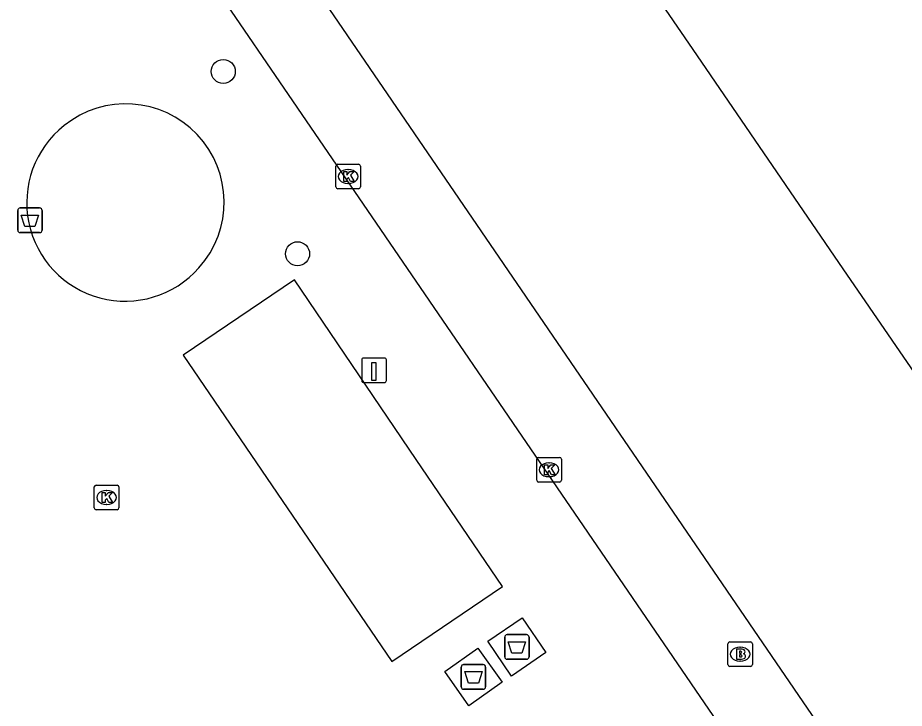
# Model space of a CAD drawing. Extents: x 155275 to 156263, y 382654 to 383635.
# Drawn here: x 155806.65 to 155842.67, y 383268.44 to 383296.5 of the extents above; entities that cross this region are included whole.
import ezdxf

# ---------------------------------------------------------------- set-up
doc = ezdxf.new("R2010")
doc.units = 0
for name, color, linetype in [('IMGEO_Afval_apart_plaats', 7, 'Continuous'), ('IMGEO_Afvalbak', 7, 'Continuous'), ('IMGEO_Boom', 7, 'Continuous'), ('IMGEO_Brandkraan', 7, 'Continuous'), ('IMGEO_Hek', 7, 'Continuous'), ('IMGEO_Kolk', 7, 'Continuous'), ('IMGEO_Laadpaal', 7, 'Continuous'), ('IMGEO_Pand', 7, 'Continuous'), ('IMGEO_Rijbaan_lokaal_open', 7, 'Continuous'), ('IMGEO_Voetpad_open', 7, 'Continuous')]:
    doc.layers.add(name, color=color, linetype=linetype)

msp = doc.modelspace()

# ---------------------------------------------------------------- linework, layer by layer
at = {"layer": 'IMGEO_Afval_apart_plaats'}
for p, q in [((155826.43, 383270.531), (155826.43, 383271.331)), ((155826.43, 383271.331), (155826.43, 383270.531)), ((155826.53, 383271.431), (155827.32, 383271.431)), ((155827.32, 383271.431), (155826.53, 383271.431)), ((155827.42, 383271.331), (155827.42, 383270.531)), ((155827.42, 383270.531), (155827.42, 383271.331)), ((155827.32, 383270.431), (155826.53, 383270.431)), ((155826.53, 383270.431), (155827.32, 383270.431)), ((155824.663, 383269.313), (155824.663, 383270.113)), ((155824.663, 383270.113), (155824.663, 383269.313)), ((155824.763, 383270.213), (155825.553, 383270.213)), ((155825.553, 383270.213), (155824.763, 383270.213)), ((155825.653, 383270.113), (155825.653, 383269.313)), ((155825.653, 383269.313), (155825.653, 383270.113)), ((155825.553, 383269.213), (155824.763, 383269.213)), ((155824.763, 383269.213), (155825.553, 383269.213))]:
    msp.add_line(p, q, dxfattribs=at)
for points in [[(155826.573, 383271.145), (155827.277, 383271.145), (155827.128, 383270.675), (155826.722, 383270.675), (155826.573, 383271.145)], [(155824.806, 383269.927), (155825.51, 383269.927), (155825.361, 383269.457), (155824.955, 383269.457), (155824.806, 383269.927)]]:
    msp.add_lwpolyline(points, dxfattribs=at)
for centre, start, end in [((155826.53, 383271.331), 90, 180), ((155826.53, 383271.331), 90, 180), ((155827.32, 383271.331), 0, 90), ((155827.32, 383271.331), 360, 90), ((155826.53, 383270.531), 180, 270), ((155826.53, 383270.531), 180, 270), ((155827.32, 383270.531), 270, 0), ((155827.32, 383270.531), 270, 0), ((155824.763, 383270.113), 90, 180), ((155824.763, 383270.113), 90, 180), ((155825.553, 383270.113), 0, 90), ((155825.553, 383270.113), 360, 90), ((155824.763, 383269.313), 180, 270), ((155824.763, 383269.313), 180, 270), ((155825.553, 383269.313), 270, 0), ((155825.553, 383269.313), 270, 0)]:
    msp.add_arc(centre, 0.1, start, end, dxfattribs=at)
at = {"layer": 'IMGEO_Afvalbak'}
for p, q in [((155806.745, 383288.768), (155807.535, 383288.768)), ((155807.535, 383288.768), (155806.745, 383288.768)), ((155806.645, 383287.868), (155806.645, 383288.668)), ((155806.645, 383288.668), (155806.645, 383287.868)), ((155807.635, 383288.668), (155807.635, 383287.868)), ((155807.635, 383287.868), (155807.635, 383288.668)), ((155807.535, 383287.768), (155806.745, 383287.768)), ((155806.745, 383287.768), (155807.535, 383287.768))]:
    msp.add_line(p, q, dxfattribs=at)
msp.add_lwpolyline([(155806.788, 383288.482), (155807.492, 383288.482), (155807.343, 383288.012), (155806.937, 383288.012), (155806.788, 383288.482)], dxfattribs=at)
for centre, start, end in [((155806.745, 383288.668), 90, 180), ((155806.745, 383288.668), 90, 180), ((155807.535, 383288.668), 0, 90), ((155807.535, 383288.668), 360, 90), ((155806.745, 383287.868), 180, 270), ((155806.745, 383287.868), 180, 270), ((155807.535, 383287.868), 270, 0), ((155807.535, 383287.868), 270, 0)]:
    msp.add_arc(centre, 0.1, start, end, dxfattribs=at)
at = {"layer": 'IMGEO_Boom'}
for centre in [(155814.996, 383294.314), (155818.014, 383286.907)]:
    msp.add_circle(centre, 0.489, dxfattribs=at)
at = {"layer": 'IMGEO_Brandkraan'}
for p, q in [((155835.572, 383271.137), (155836.424, 383271.137)), ((155835.497, 383270.211), (155835.497, 383271.063)), ((155835.985, 383270.917), (155836.01, 383270.917)), ((155836.498, 383271.063), (155836.498, 383270.211)), ((155836.424, 383270.137), (155835.572, 383270.137)), ((155836.008, 383270.357), (155835.983, 383270.357))]:
    msp.add_line(p, q, dxfattribs=at)
for points in [[(155835.572, 383271.137), (155836.424, 383271.137)], [(155835.497, 383270.211), (155835.497, 383271.063)], [(155835.845, 383270.837), (155835.845, 383270.437), (155836.058, 383270.437)], [(155836.076, 383270.837), (155835.845, 383270.837)], [(155836.024, 383270.756), (155835.97, 383270.756), (155835.97, 383270.68)], [(155836.498, 383271.063), (155836.498, 383270.211)], [(155835.97, 383270.68), (155836.023, 383270.68)], [(155836.032, 383270.604), (155835.97, 383270.604), (155835.97, 383270.523)], [(155835.97, 383270.523), (155836.032, 383270.523)], [(155836.424, 383270.137), (155835.572, 383270.137)]]:
    msp.add_lwpolyline(points, dxfattribs=at)
for centre, radius, start, end in [((155835.574, 383271.061), 0.0765, 91.552, 178.448), ((155835.574, 383271.061), 0.0765, 91.552, 178.448), ((155836.422, 383271.061), 0.0765, 1.552, 88.448), ((155836.422, 383271.061), 0.0765, 1.552, 88.448), ((155836.025, 383270.718), 0.0379, 267.8285, 90.9355), ((155836.08, 383270.692), 0.145, 59.4692, 91.5367), ((155836.105, 383270.739), 0.0922, 285.5137, 58.1501), ((155836.033, 383270.563), 0.0404, 269.8759, 90.5077), ((155836.064, 383270.688), 0.251, 268.6676, 293.5347), ((155836.11, 383270.547), 0.105, 301.3115, 78.989), ((155835.574, 383270.213), 0.0765, 181.552, 268.448), ((155835.574, 383270.213), 0.0765, 181.552, 268.448), ((155836.422, 383270.213), 0.0765, 271.552, 358.448), ((155836.422, 383270.213), 0.0765, 271.552, 358.448)]:
    msp.add_arc(centre, radius, start, end, dxfattribs=at)
for centre, major_axis, ratio, start_param, end_param in [((155835.984, 383270.637), (-0.387, 0.002), 0.722429, 4.712389, 7.853982), ((155836.009, 383270.637), (-0.39, 0.002), 0.717154, 1.570796, 4.712389)]:
    msp.add_ellipse(centre, major_axis=major_axis, ratio=ratio, start_param=start_param, end_param=end_param, dxfattribs=at)
at = {"layer": 'IMGEO_Hek'}
msp.add_lwpolyline([(155875.206, 383215.094), (155815.878, 383301.895), (155821.855, 383313.072)], dxfattribs=at)
at = {"layer": 'IMGEO_Kolk'}
for p, q in [((155819.645, 383290.546), (155820.497, 383290.546)), ((155819.57, 383289.62), (155819.57, 383290.472)), ((155820.058, 383290.326), (155820.083, 383290.326)), ((155820.571, 383290.472), (155820.571, 383289.62)), ((155820.497, 383289.546), (155819.645, 383289.546)), ((155820.081, 383289.766), (155820.056, 383289.766)), ((155827.733, 383277.705), (155827.733, 383278.557)), ((155827.808, 383278.631), (155828.66, 383278.631)), ((155828.221, 383278.411), (155828.246, 383278.411)), ((155828.734, 383278.557), (155828.734, 383277.705)), ((155828.66, 383277.631), (155827.808, 383277.631)), ((155828.244, 383277.851), (155828.219, 383277.851)), ((155809.755, 383276.578), (155809.755, 383277.43)), ((155809.83, 383277.504), (155810.682, 383277.504)), ((155810.243, 383277.284), (155810.268, 383277.284)), ((155810.756, 383277.43), (155810.756, 383276.578)), ((155810.682, 383276.504), (155809.83, 383276.504)), ((155810.266, 383276.724), (155810.241, 383276.724))]:
    msp.add_line(p, q, dxfattribs=at)
for points in [[(155819.645, 383290.546), (155820.497, 383290.546)], [(155819.57, 383289.62), (155819.57, 383290.472)], [(155819.891, 383290.246), (155820.014, 383290.246), (155820.014, 383290.095), (155820.144, 383290.246), (155820.308, 383290.246), (155820.162, 383290.095), (155820.315, 383289.846), (155820.163, 383289.846), (155820.078, 383290.01), (155820.014, 383289.943), (155820.014, 383289.846), (155819.891, 383289.846), (155819.891, 383290.246)], [(155820.571, 383290.472), (155820.571, 383289.62)], [(155820.497, 383289.546), (155819.645, 383289.546)], [(155827.733, 383277.705), (155827.733, 383278.557)], [(155827.808, 383278.631), (155828.66, 383278.631)], [(155828.054, 383278.331), (155828.177, 383278.331), (155828.177, 383278.18), (155828.307, 383278.331), (155828.471, 383278.331), (155828.325, 383278.18), (155828.478, 383277.931), (155828.326, 383277.931), (155828.241, 383278.095), (155828.177, 383278.028), (155828.177, 383277.931), (155828.054, 383277.931), (155828.054, 383278.331)], [(155828.734, 383278.557), (155828.734, 383277.705)], [(155828.66, 383277.631), (155827.808, 383277.631)], [(155809.755, 383276.578), (155809.755, 383277.43)], [(155809.83, 383277.504), (155810.682, 383277.504)], [(155810.756, 383277.43), (155810.756, 383276.578)], [(155810.076, 383277.204), (155810.199, 383277.204), (155810.199, 383277.053), (155810.329, 383277.204), (155810.493, 383277.204), (155810.347, 383277.053), (155810.5, 383276.804), (155810.348, 383276.804), (155810.263, 383276.968), (155810.199, 383276.901), (155810.199, 383276.804), (155810.076, 383276.804), (155810.076, 383277.204)], [(155810.682, 383276.504), (155809.83, 383276.504)]]:
    msp.add_lwpolyline(points, dxfattribs=at)
for centre, start, end in [((155819.647, 383290.47), 91.552, 178.448), ((155819.647, 383290.47), 91.552, 178.448), ((155820.495, 383290.47), 1.552, 88.448), ((155820.495, 383290.47), 1.552, 88.448), ((155819.647, 383289.622), 181.552, 268.448), ((155819.647, 383289.622), 181.552, 268.448), ((155820.495, 383289.622), 271.552, 358.448), ((155820.495, 383289.622), 271.552, 358.448), ((155827.81, 383278.555), 91.552, 178.448), ((155827.81, 383278.555), 91.552, 178.448), ((155828.658, 383278.555), 1.552, 88.448), ((155828.658, 383278.555), 1.552, 88.448), ((155827.81, 383277.707), 181.552, 268.448), ((155827.81, 383277.707), 181.552, 268.448), ((155828.658, 383277.707), 271.552, 358.448), ((155828.658, 383277.707), 271.552, 358.448), ((155809.832, 383277.428), 91.552, 178.448), ((155809.832, 383277.428), 91.552, 178.448), ((155810.68, 383277.428), 1.552, 88.448), ((155810.68, 383277.428), 1.552, 88.448), ((155809.832, 383276.58), 181.552, 268.448), ((155809.832, 383276.58), 181.552, 268.448), ((155810.68, 383276.58), 271.552, 358.448), ((155810.68, 383276.58), 271.552, 358.448)]:
    msp.add_arc(centre, 0.0765, start, end, dxfattribs=at)
for centre, major_axis, ratio, start_param, end_param in [((155820.057, 383290.046), (-0.387, 0.002), 0.722429, 4.712389, 7.853982), ((155820.082, 383290.046), (-0.39, 0.002), 0.717154, 1.570796, 4.712389), ((155828.22, 383278.131), (-0.387, 0.002), 0.722429, 4.712389, 7.853982), ((155828.245, 383278.131), (-0.39, 0.002), 0.717154, 1.570796, 4.712389), ((155810.242, 383277.004), (-0.387, 0.002), 0.722429, 4.712389, 7.853982), ((155810.267, 383277.004), (-0.39, 0.002), 0.717154, 1.570796, 4.712389)]:
    msp.add_ellipse(centre, major_axis=major_axis, ratio=ratio, start_param=start_param, end_param=end_param, dxfattribs=at)
at = {"layer": 'IMGEO_Laadpaal'}
for p, q in [((155821.539, 383282.671), (155820.698, 383282.671)), ((155821.539, 383282.671), (155820.698, 383282.671)), ((155820.623, 383282.587), (155820.623, 383281.746)), ((155820.623, 383282.587), (155820.623, 383281.746)), ((155821.623, 383281.755), (155821.623, 383282.596)), ((155821.623, 383281.755), (155821.623, 383282.596)), ((155820.707, 383281.671), (155821.548, 383281.671)), ((155820.707, 383281.671), (155821.548, 383281.671))]:
    msp.add_line(p, q, dxfattribs=at)
msp.add_lwpolyline([(155821.038, 383282.484), (155821.198, 383282.484), (155821.198, 383281.751), (155821.038, 383281.751), (155821.038, 383282.484)], dxfattribs=at)
for centre, start, end in [((155820.701, 383282.593), 92.4484, 184.2845), ((155820.701, 383282.593), 92.4484, 184.2845), ((155821.545, 383282.593), 2.4484, 94.2845), ((155821.545, 383282.593), 2.4484, 94.2845), ((155820.701, 383281.749), 182.4484, 274.2845), ((155820.701, 383281.749), 182.4484, 274.2845), ((155821.545, 383281.749), 272.4484, 4.2845), ((155821.545, 383281.749), 272.4484, 4.2845)]:
    msp.add_arc(centre, 0.0779, start, end, dxfattribs=at)
at = {"layer": 'IMGEO_Pand'}
msp.add_lwpolyline([(155821.855, 383313.072), (155824.923, 383308.587), (155827.973, 383304.128), (155831.023, 383299.669), (155834.073, 383295.21), (155837.123, 383290.751), (155840.173, 383286.292), (155843.223, 383281.833), (155846.273, 383277.374), (155847.799, 383275.144), (155850.849, 383270.685), (155853.899, 383266.226), (155856.949, 383261.767), (155859.999, 383257.308), (155863.049, 383252.849), (155866.099, 383248.39), (155869.149, 383243.931), (155872.199, 383239.472), (155875.249, 383235.013), (155878.299, 383230.554), (155881.349, 383226.094), (155884.399, 383221.636), (155887.087, 383217.706)], dxfattribs=at)
at = {"layer": 'IMGEO_Rijbaan_lokaal_open'}
for points in [[(155819.677, 383316.264), (155811.913, 383301.75), (155829.44, 383276.11), (155849.638, 383246.563), (155871.364, 383214.781)], [(155822.84, 383278.547), (155817.884, 383285.854), (155813.37, 383282.793), (155821.851, 383270.335), (155826.344, 383273.385), (155822.84, 383278.547)], [(155827.145, 383272.113), (155828.105, 383270.702), (155826.705, 383269.75), (155825.745, 383271.161), (155827.145, 383272.113)], [(155825.342, 383270.882), (155826.321, 383269.494), (155824.973, 383268.543), (155823.994, 383269.931), (155825.342, 383270.882)]]:
    msp.add_lwpolyline(points, dxfattribs=at)
for centre, radius, start, end in [((155811.035, 383289.004), 3.995, 318.0128, 128.8739), ((155811.009, 383288.979), 3.998, 128.3602, 318.5264)]:
    msp.add_arc(centre, radius, start, end, dxfattribs=at)
at = {"layer": 'IMGEO_Voetpad_open'}
msp.add_lwpolyline([(155875.206, 383215.094), (155815.878, 383301.895), (155821.855, 383313.072)], dxfattribs=at)

doc.saveas('drawing.dxf')
